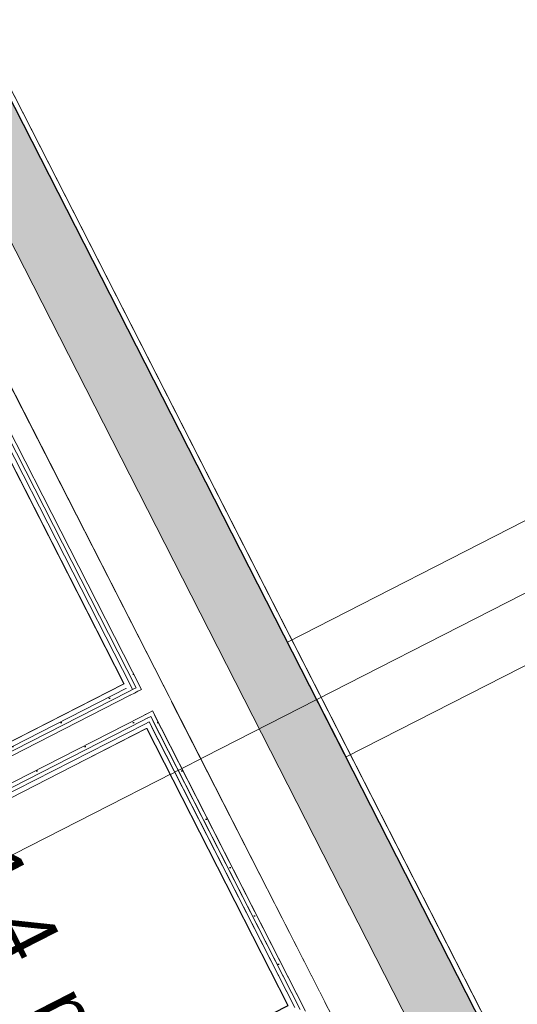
# Model space of a CAD drawing. Header units: metres. Extents: x 538891 to 1080079, y 6588829 to 13178720.
# Tile 724 of 1056: x 539909.2 to 539910.74, y 6589209.1 to 6589212.15. Entities that reach past the tile are written whole.
import ezdxf

# ---------------------------------------------------------------- set-up
doc = ezdxf.new("R2010")
doc.units = ezdxf.units.M
doc.header["$LTSCALE"] = 0.4
doc.header["$PDMODE"] = 1
doc.header["$PDSIZE"] = -2
for name, pattern in [('Hidden Line', [48.902778, 35.277778, -13.625]), ('openingline', [100, 62.5, -37.5]), ('Triple Dashed', [92.604163, 66.145831, -26.458332])]:
    doc.linetypes.add(name, pattern=pattern)
doc.layers.add('AR', color=7, linetype='Continuous')
doc.layers.add('DENDRO', color=7, linetype='Continuous')
doc.styles.add('Arial', font='arial.ttf')
pattern_1 = [(0, (0, 0), (0, 0.075), [1e-05, -0.07499])]

msp = doc.modelspace()

# ---------------------------------------------------------------- linework, layer by layer
at = {"layer": 'AR', "color": 9, "linetype": 'Continuous', "lineweight": 9, "true_color": 0xc9c5ab, "flags": 128}
msp.add_lwpolyline([(539912.0564, 6589217.9736), (539909.313, 6589216.5734), (539909.4085, 6589216.3863), (539907.4178, 6589215.3703), (539912.6231, 6589205.1719), (539914.4267, 6589206.0924), (539914.6836, 6589205.5892), (539914.8706, 6589205.6847), (539914.932, 6589205.5644), (539917.6753, 6589206.9646)], dxfattribs=at)
at = {"layer": 'AR', "color": 7, "linetype": 'Continuous', "lineweight": 9, "flags": 128}
msp.add_lwpolyline([(539912.0564, 6589217.9736), (539909.313, 6589216.5734), (539909.4085, 6589216.3863), (539907.4178, 6589215.3703), (539912.6231, 6589205.1719), (539914.4267, 6589206.0924), (539914.6836, 6589205.5892), (539914.8706, 6589205.6847), (539914.932, 6589205.5644), (539917.6753, 6589206.9646)], dxfattribs=at)
at = {"layer": 'AR', "color": 254, "linetype": 'Continuous', "lineweight": 25, "true_color": 0xd1d1d1, "flags": 128}
for points in [[(539908.2353, 6589209.4385), (539909.521, 6589210.0947), (539909.0823, 6589210.9542), (539907.7966, 6589210.298)], [(539908.7445, 6589208.4409), (539910.0302, 6589209.0972), (539909.5915, 6589209.9567), (539908.3058, 6589209.3004)]]:
    msp.add_lwpolyline(points, close=True, dxfattribs=at)
at = {"layer": 'AR', "color": 7, "linetype": 'Continuous', "lineweight": 9, "flags": 128}
for points in [[(539908.2353, 6589209.4385), (539909.521, 6589210.0947), (539909.0823, 6589210.9542), (539907.7966, 6589210.298)], [(539908.7445, 6589208.4409), (539910.0302, 6589209.0972), (539909.5915, 6589209.9567), (539908.3058, 6589209.3004)]]:
    msp.add_lwpolyline(points, close=True, dxfattribs=at)
at = {"layer": 'DENDRO', "color": 30, "linetype": 'Continuous', "lineweight": 25, "true_color": 0xff7f00}
msp.add_open_spline([(539908.4058, 6589206.8726), (539908.3832, 6589206.8636), (539908.3606, 6589206.8547), (539907.9498, 6589206.7164), (539907.7723, 6589206.6752), (539907.6966, 6589206.6839), (539907.4656, 6589206.7708), (539907.1595, 6589206.9974), (539906.958, 6589207.5767), (539906.9147, 6589208.132), (539907.0574, 6589208.7889), (539907.1854, 6589209.363), (539907.2918, 6589210.1884), (539907.1418, 6589211.5914), (539906.6378, 6589213.1454), (539905.8218, 6589214.6753), (539905.0646, 6589215.5507), (539904.5703, 6589216.0967), (539904.2579, 6589216.7372), (539904.5264, 6589217.1815), (539905.0378, 6589217.5754), (539905.9098, 6589217.735), (539906.9281, 6589217.7177), (539908.1863, 6589217.2704), (539909.3947, 6589216.3772), (539910.1044, 6589214.7223), (539910.5528, 6589213.2227), (539911.0296, 6589211.7848), (539911.3241, 6589210.6487), (539911.5386, 6589209.4011), (539911.0332, 6589208.335), (539910.2317, 6589207.7328), (539909.4565, 6589207.3603), (539908.9862, 6589207.1356), (539908.613, 6589206.9582), (539908.4316, 6589206.8829), (539908.4187, 6589206.8777), (539908.4058, 6589206.8726)], degree=2, knots=[0, 0, 0, 0.001744, 0.001744, 0.032871, 0.063997, 0.095124, 0.126251, 0.157378, 0.188504, 0.219631, 0.250758, 0.281885, 0.313012, 0.344138, 0.375265, 0.406392, 0.437519, 0.468646, 0.499772, 0.530899, 0.562026, 0.593153, 0.624279, 0.655406, 0.686533, 0.71766, 0.748787, 0.779913, 0.81104, 0.842167, 0.873294, 0.90442, 0.935547, 0.966674, 0.997801, 0.997801, 1, 1, 1], dxfattribs=at)
msp.add_open_spline([(539906.518, 6589202.9189), (539905.3568, 6589202.4966), (539902.9154, 6589202.9171), (539901.0093, 6589204.4902), (539900.1493, 6589206.7942), (539900.5657, 6589209.2118), (539902.1471, 6589211.0953), (539904.4696, 6589211.9399), (539906.911, 6589211.5194), (539908.817, 6589209.9464), (539909.6771, 6589207.6424), (539909.2606, 6589205.2247), (539907.6793, 6589203.3412), (539906.518, 6589202.9189)], degree=2, dxfattribs=at)

# ---------------------------------------------------------------- texts
at = {"layer": 'AR', "color": 7, "insert": (539909.2181, 6589209.6338), "char_height": 0.18, "attachment_point": 1, "rotation": 297.0398, "line_spacing_factor": 1.004016, "style": 'Arial'}
msp.add_mtext('\\A1;1,4{\\H0.9851x; } m{\\H0.9851x;\\H0.6667x;\\S2 ^ ;}', dxfattribs=at)

# ---------------------------------------------------------------- next in the draw order: wipeouts: each hides what was drawn before it
at = {"color": 255, "linetype": 'Continuous', "lineweight": 5}
msp.add_wipeout([(539912.6231, 6589205.1719), (539908.5248, 6589213.2014), (539908.5114, 6589213.1946), (539912.6097, 6589205.165)], dxfattribs=at).dxf.layer = 'AR'

# ---------------------------------------------------------------- next in the draw order: hatches: boundary and pattern name
at = {"layer": 'AR', "linetype": 'Continuous', "lineweight": 9, "true_color": 0x6a6a6a}
h = msp.add_hatch(dxfattribs=at)
h.set_pattern_fill('STRUCTURAL_CONCRETE_0001', color=251, style=0, pattern_type=2)
h.set_pattern_definition([(90, (0, 0), (-0.6235383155, 0), [0.060000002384, -0.30000001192]), (90, (-0.3118, 0.18), (-0.6235383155, 0), [0.060000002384, -0.30000001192]), (150, (0, 0), (0.31176915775, 0.54000002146), [0.060000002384, -0.30000001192]), (150, (2e-17, 0.36), (0.31176915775, 0.54000002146), [0.060000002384, -0.30000001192]), (-150, (4e-18, 0.06), (-0.31176915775, 0.54000002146), [0.060000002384, -0.30000001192]), (-150, (3e-17, 0.42), (-0.31176915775, 0.54000002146), [0.060000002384, -0.30000001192]), (90, (-0.06, 4e-18), (-0.1200000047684, 0), [1e-05, -0.299990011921]), (90, (-0.06, 0.12001), (-0.1200000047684, 0), [1e-05, -0.299990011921]), (135, (-0.06, 0.06), (0.0848528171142, 0.0848528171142), [1e-05, -0.239990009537]), (135, (-0.12365, 0.12365), (0.0848528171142, 0.0848528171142), [1e-05, -0.239990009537])])
h.paths.add_polyline_path([(539912.6802, 6589205.027), (539908.5114, 6589213.1946), (539908.3333, 6589213.1037), (539912.502, 6589204.9361)])

# ---------------------------------------------------------------- next in the draw order: linework, layer by layer
at = {"layer": 'AR', "color": 7, "linetype": 'Hidden Line', "lineweight": 9}
for p, q in [((539910.0275, 6589210.2242), (539917.6689, 6589214.1243)), ((539910.2094, 6589209.8679), (539917.8507, 6589213.768))]:
    msp.add_line(p, q, dxfattribs=at)
at = {"layer": 'AR', "color": 7, "linetype": 'Continuous', "lineweight": 9}
for p, q in [((539912.6231, 6589205.1719), (539908.5248, 6589213.2014)), ((539912.6165, 6589205.1517), (539908.5114, 6589213.1946)), ((539908.3333, 6589213.1037), (539911.3633, 6589207.1671))]:
    msp.add_line(p, q, dxfattribs=at)
at = {"layer": 'AR', "color": 152, "linetype": 'openingline', "lineweight": 25, "true_color": 0x295bde}
msp.add_line((539912.6802, 6589205.027), (539908.5114, 6589213.1946), dxfattribs=at)
at = {"layer": 'AR', "color": 252, "linetype": 'Continuous', "true_color": 0x848484}
msp.add_solid([(539912.6802, 6589205.027), (539908.5114, 6589213.1946), (539912.502, 6589204.9361), (539908.3333, 6589213.1037)], dxfattribs=at)

# ---------------------------------------------------------------- next in the draw order: wipeouts: each hides what was drawn before it
at = {"color": 255, "linetype": 'Continuous', "lineweight": 5}
for points in [[(539909.5344, 6589210.1016), (539909.0957, 6589210.9611), (539909.0823, 6589210.9542), (539909.521, 6589210.0947)], [(539909.6048, 6589209.9635), (539909.598, 6589209.9769), (539909.5847, 6589209.97), (539909.5915, 6589209.9567)]]:
    msp.add_wipeout(points, dxfattribs=at).dxf.layer = 'AR'

# ---------------------------------------------------------------- next in the draw order: wipeouts: each hides what was drawn before it
for points in [[(539909.5412, 6589210.0882), (539909.5344, 6589210.1016), (539909.521, 6589210.0947), (539909.5278, 6589210.0814)], [(539910.0435, 6589209.104), (539909.6048, 6589209.9635), (539909.5915, 6589209.9567), (539910.0302, 6589209.0972)]]:
    msp.add_wipeout(points, dxfattribs=at).dxf.layer = 'AR'

# ---------------------------------------------------------------- next in the draw order: wipeouts: each hides what was drawn before it
for points in [[(539909.5469, 6589210.0771), (539909.5412, 6589210.0882), (539909.5278, 6589210.0814), (539909.5335, 6589210.0702)], [(539909.6091, 6589209.9825), (539909.6035, 6589209.9937), (539909.5923, 6589209.988), (539909.598, 6589209.9769)], [(539910.0503, 6589209.0906), (539910.0435, 6589209.104), (539910.0302, 6589209.0972), (539910.037, 6589209.0838)]]:
    msp.add_wipeout(points, dxfattribs=at).dxf.layer = 'AR'

# ---------------------------------------------------------------- next in the draw order: hatches: boundary and pattern name
at = {"layer": 'AR', "linetype": 'Continuous', "lineweight": 25, "true_color": 0x848484}
h = msp.add_hatch(dxfattribs=at)
h.set_pattern_fill('GYPSUM_0001', color=252, style=0, pattern_type=2)
h.set_pattern_definition(pattern_1)
h.paths.add_polyline_path([(539909.6091, 6589209.9825), (539909.6035, 6589209.9937), (539909.5923, 6589209.988), (539909.598, 6589209.9769)])

# ---------------------------------------------------------------- next in the draw order: wipeouts: each hides what was drawn before it
at = {"color": 255, "linetype": 'Continuous', "lineweight": 5}
msp.add_wipeout([(539909.5523, 6589210.0939), (539909.1, 6589210.9801), (539909.0888, 6589210.9744), (539909.5412, 6589210.0882)], dxfattribs=at).dxf.layer = 'AR'

# ---------------------------------------------------------------- next in the draw order: hatches: boundary and pattern name
at = {"layer": 'AR', "linetype": 'Continuous', "lineweight": 25, "true_color": 0x848484}
h = msp.add_hatch(dxfattribs=at)
h.set_pattern_fill('GYPSUM_0001', color=252, style=0, pattern_type=2)
h.set_pattern_definition(pattern_1)
h.paths.add_polyline_path([(539909.5523, 6589210.0939), (539909.1, 6589210.9801), (539909.0888, 6589210.9744), (539909.5412, 6589210.0882)])

# ---------------------------------------------------------------- next in the draw order: wipeouts: each hides what was drawn before it
at = {"color": 255, "linetype": 'Continuous', "lineweight": 5}
msp.add_wipeout([(539910.0615, 6589209.0963), (539909.6091, 6589209.9825), (539909.598, 6589209.9769), (539910.0503, 6589209.0906)], dxfattribs=at).dxf.layer = 'AR'

# ---------------------------------------------------------------- next in the draw order: hatches: boundary and pattern name
at = {"layer": 'AR', "linetype": 'Continuous', "lineweight": 25, "true_color": 0x848484}
h = msp.add_hatch(dxfattribs=at)
h.set_pattern_fill('GYPSUM_0001', color=252, style=0, pattern_type=2)
h.set_pattern_definition(pattern_1)
h.paths.add_polyline_path([(539910.0615, 6589209.0963), (539909.6091, 6589209.9825), (539909.598, 6589209.9769), (539910.0503, 6589209.0906)])

# ---------------------------------------------------------------- next in the draw order: wipeouts: each hides what was drawn before it
at = {"color": 255, "linetype": 'Continuous', "lineweight": 5}
msp.add_wipeout([(539909.558, 6589210.0827), (539909.5523, 6589210.0939), (539909.5412, 6589210.0882), (539909.5469, 6589210.0771)], dxfattribs=at).dxf.layer = 'AR'

# ---------------------------------------------------------------- next in the draw order: hatches: boundary and pattern name
at = {"layer": 'AR', "linetype": 'Continuous', "lineweight": 25, "true_color": 0x848484}
h = msp.add_hatch(dxfattribs=at)
h.set_pattern_fill('GYPSUM_0001', color=252, style=0, pattern_type=2)
h.set_pattern_definition(pattern_1)
h.paths.add_polyline_path([(539909.558, 6589210.0827), (539909.5523, 6589210.0939), (539909.5412, 6589210.0882), (539909.5469, 6589210.0771)])

# ---------------------------------------------------------------- next in the draw order: wipeouts: each hides what was drawn before it
at = {"color": 255, "linetype": 'Continuous', "lineweight": 5}
msp.add_wipeout([(539909.6146, 6589209.9994), (539909.6089, 6589210.0105), (539909.5978, 6589210.0048), (539909.6035, 6589209.9937)], dxfattribs=at).dxf.layer = 'AR'

# ---------------------------------------------------------------- next in the draw order: hatches: boundary and pattern name
at = {"layer": 'AR', "linetype": 'Continuous', "lineweight": 25, "true_color": 0x848484}
h = msp.add_hatch(dxfattribs=at)
h.set_pattern_fill('GYPSUM_0001', color=252, style=0, pattern_type=2)
h.set_pattern_definition(pattern_1)
h.paths.add_polyline_path([(539909.6146, 6589209.9994), (539909.6089, 6589210.0105), (539909.5978, 6589210.0048), (539909.6035, 6589209.9937)])

# ---------------------------------------------------------------- next in the draw order: wipeouts: each hides what was drawn before it
at = {"color": 255, "linetype": 'Continuous', "lineweight": 5}
msp.add_wipeout([(539909.5691, 6589210.0884), (539909.1054, 6589210.9969), (539909.0943, 6589210.9912), (539909.558, 6589210.0827)], dxfattribs=at).dxf.layer = 'AR'

# ---------------------------------------------------------------- next in the draw order: hatches: boundary and pattern name
at = {"layer": 'AR', "linetype": 'Continuous', "lineweight": 25, "true_color": 0x848484}
h = msp.add_hatch(dxfattribs=at)
h.set_pattern_fill('GYPSUM_0001', color=252, style=0, pattern_type=2)
h.set_pattern_definition(pattern_1)
h.paths.add_polyline_path([(539909.5691, 6589210.0884), (539909.1054, 6589210.9969), (539909.0943, 6589210.9912), (539909.558, 6589210.0827)])

# ---------------------------------------------------------------- next in the draw order: wipeouts: each hides what was drawn before it
at = {"color": 255, "linetype": 'Continuous', "lineweight": 5}
msp.add_wipeout([(539910.0783, 6589209.0908), (539909.6146, 6589209.9994), (539909.6035, 6589209.9937), (539910.0672, 6589209.0852)], dxfattribs=at).dxf.layer = 'AR'

# ---------------------------------------------------------------- next in the draw order: hatches: boundary and pattern name
at = {"layer": 'AR', "linetype": 'Continuous', "lineweight": 25, "true_color": 0x848484}
h = msp.add_hatch(dxfattribs=at)
h.set_pattern_fill('GYPSUM_0001', color=252, style=0, pattern_type=2)
h.set_pattern_definition(pattern_1)
h.paths.add_polyline_path([(539910.0783, 6589209.0908), (539909.6146, 6589209.9994), (539909.6035, 6589209.9937), (539910.0672, 6589209.0852)])

# ---------------------------------------------------------------- next in the draw order: wipeouts: each hides what was drawn before it
at = {"color": 255, "linetype": 'Continuous', "lineweight": 5}
msp.add_wipeout([(539909.5748, 6589210.0773), (539909.5691, 6589210.0884), (539909.558, 6589210.0827), (539909.5637, 6589210.0716)], dxfattribs=at).dxf.layer = 'AR'

# ---------------------------------------------------------------- next in the draw order: hatches: boundary and pattern name
at = {"layer": 'AR', "linetype": 'Continuous', "lineweight": 25, "true_color": 0x848484}
h = msp.add_hatch(dxfattribs=at)
h.set_pattern_fill('GYPSUM_0001', color=252, style=0, pattern_type=2)
h.set_pattern_definition(pattern_1)
h.paths.add_polyline_path([(539909.5748, 6589210.0773), (539909.5691, 6589210.0884), (539909.558, 6589210.0827), (539909.5637, 6589210.0716)])

# ---------------------------------------------------------------- next in the draw order: wipeouts: each hides what was drawn before it
at = {"color": 255, "linetype": 'Continuous', "lineweight": 5}
msp.add_wipeout([(539909.6336, 6589210.1073), (539909.1585, 6589211.0381), (539909.0998, 6589211.0081), (539909.5748, 6589210.0773)], dxfattribs=at).dxf.layer = 'AR'

# ---------------------------------------------------------------- next in the draw order: linework, layer by layer
at = {"layer": 'AR', "color": 7, "linetype": 'Continuous', "lineweight": 9}
for p, q in [((539909.0888, 6589210.9744), (539909.5412, 6589210.0882)), ((539909.0888, 6589210.9744), (539909.5412, 6589210.0882)), ((539909.0943, 6589210.9912), (539909.558, 6589210.0827)), ((539909.0823, 6589210.9542), (539909.521, 6589210.0947)), ((539909.5412, 6589210.0882), (539909.5469, 6589210.0771)), ((539909.558, 6589210.0827), (539909.5469, 6589210.0771))]:
    msp.add_line(p, q, dxfattribs=at)

# ---------------------------------------------------------------- next in the draw order: wipeouts: each hides what was drawn before it
at = {"color": 255, "linetype": 'Continuous', "lineweight": 5}
msp.add_wipeout([(539909.6677, 6589210.0405), (539909.6336, 6589210.1073), (539909.5748, 6589210.0773), (539909.6089, 6589210.0105)], dxfattribs=at).dxf.layer = 'AR'

# ---------------------------------------------------------------- next in the draw order: linework, layer by layer
at = {"layer": 'AR', "color": 7, "linetype": 'Continuous', "lineweight": 9}
for p, q in [((539909.0998, 6589211.0081), (539909.5748, 6589210.0773)), ((539909.5748, 6589210.0773), (539909.5637, 6589210.0716))]:
    msp.add_line(p, q, dxfattribs=at)

# ---------------------------------------------------------------- next in the draw order: wipeouts: each hides what was drawn before it
at = {"color": 255, "linetype": 'Continuous', "lineweight": 5}
msp.add_wipeout([(539910.1428, 6589209.1097), (539909.6677, 6589210.0405), (539909.6089, 6589210.0105), (539910.084, 6589209.0797)], dxfattribs=at).dxf.layer = 'AR'

# ---------------------------------------------------------------- next in the draw order: linework, layer by layer
at = {"layer": 'AR', "color": 7, "linetype": 'Hidden Line', "lineweight": 9}
msp.add_line((539910.2094, 6589209.8679), (539910.0275, 6589210.2242), dxfattribs=at)
at = {"layer": 'AR', "color": 7, "linetype": 'Continuous', "lineweight": 9}
for p, q in [((539909.5923, 6589209.988), (539909.6035, 6589209.9937)), ((539909.5978, 6589210.0048), (539909.6089, 6589210.0105)), ((539909.6035, 6589209.9937), (539910.0672, 6589209.0852)), ((539909.598, 6589209.9769), (539910.0503, 6589209.0906)), ((539909.598, 6589209.9769), (539910.0503, 6589209.0906)), ((539909.5915, 6589209.9567), (539910.0302, 6589209.0972))]:
    msp.add_line(p, q, dxfattribs=at)
at = {"layer": 'AR', "color": 7, "linetype": 'Continuous', "lineweight": 5}
msp.add_point((539909.598, 6589209.9769), dxfattribs=at)

# ---------------------------------------------------------------- next in the draw order: wipeouts: each hides what was drawn before it
at = {"color": 255, "linetype": 'Continuous', "lineweight": 5}
msp.add_wipeout([(539910.1769, 6589209.0429), (539910.1428, 6589209.1097), (539910.084, 6589209.0797), (539910.1181, 6589209.0129)], dxfattribs=at).dxf.layer = 'AR'

# ---------------------------------------------------------------- next in the draw order: linework, layer by layer
at = {"layer": 'AR', "color": 7, "linetype": 'Continuous', "lineweight": 9}
for p, q in [((539911.1748, 6589207.0877), (539908.1516, 6589213.0109)), ((539909.6089, 6589210.0105), (539910.084, 6589209.0797))]:
    msp.add_line(p, q, dxfattribs=at)

# ---------------------------------------------------------------- next in the draw order: wipeouts: each hides what was drawn before it
at = {"color": 255, "linetype": 'Continuous', "lineweight": 5}
msp.add_wipeout([(539909.5526, 6589210.0659), (539909.5469, 6589210.0771), (539909.5335, 6589210.0702), (539909.5392, 6589210.0591)], dxfattribs=at).dxf.layer = 'AR'

# ---------------------------------------------------------------- next in the draw order: hatches: boundary and pattern name
at = {"layer": 'AR', "linetype": 'Continuous', "lineweight": 25, "true_color": 0x848484}
h = msp.add_hatch(dxfattribs=at)
h.set_pattern_fill('GYPSUM_0001', color=252, style=0, pattern_type=2)
h.set_pattern_definition(pattern_1)
h.paths.add_polyline_path([(539909.5526, 6589210.0659), (539909.5469, 6589210.0771), (539909.5335, 6589210.0702), (539909.5392, 6589210.0591)])

# ---------------------------------------------------------------- next in the draw order: wipeouts: each hides what was drawn before it
at = {"color": 255, "linetype": 'Continuous', "lineweight": 5}
msp.add_wipeout([(539909.5866, 6589209.9991), (539909.5526, 6589210.0659), (539909.5392, 6589210.0591), (539909.5733, 6589209.9923)], dxfattribs=at).dxf.layer = 'AR'

# ---------------------------------------------------------------- next in the draw order: wipeouts: each hides what was drawn before it
for points in [[(539909.5637, 6589210.0716), (539909.558, 6589210.0827), (539909.5469, 6589210.0771), (539909.5526, 6589210.0659)], [(539909.5923, 6589209.988), (539909.5866, 6589209.9991), (539909.5733, 6589209.9923), (539909.579, 6589209.9812)]]:
    msp.add_wipeout(points, dxfattribs=at).dxf.layer = 'AR'

# ---------------------------------------------------------------- next in the draw order: hatches: boundary and pattern name
at = {"layer": 'AR', "linetype": 'Continuous', "lineweight": 25, "true_color": 0x848484}
h = msp.add_hatch(dxfattribs=at)
h.set_pattern_fill('GYPSUM_0001', color=252, style=0, pattern_type=2)
h.set_pattern_definition(pattern_1)
h.paths.add_polyline_path([(539909.5637, 6589210.0716), (539909.558, 6589210.0827), (539909.5469, 6589210.0771), (539909.5526, 6589210.0659)])
h = msp.add_hatch(dxfattribs=at)
h.set_pattern_fill('GYPSUM_0001', color=252, style=0, pattern_type=2)
h.set_pattern_definition(pattern_1)
h.paths.add_polyline_path([(539909.5923, 6589209.988), (539909.5866, 6589209.9991), (539909.5733, 6589209.9923), (539909.579, 6589209.9812)])

# ---------------------------------------------------------------- next in the draw order: wipeouts: each hides what was drawn before it
at = {"color": 255, "linetype": 'Continuous', "lineweight": 5}
msp.add_wipeout([(539909.598, 6589209.9769), (539909.5923, 6589209.988), (539909.579, 6589209.9812), (539909.5847, 6589209.97)], dxfattribs=at).dxf.layer = 'AR'

# ---------------------------------------------------------------- next in the draw order: hatches: boundary and pattern name
at = {"layer": 'AR', "linetype": 'Continuous', "lineweight": 25, "true_color": 0x848484}
h = msp.add_hatch(dxfattribs=at)
h.set_pattern_fill('GYPSUM_0001', color=252, style=0, pattern_type=2)
h.set_pattern_definition(pattern_1)
h.paths.add_polyline_path([(539909.598, 6589209.9769), (539909.5923, 6589209.988), (539909.579, 6589209.9812), (539909.5847, 6589209.97)])

# ---------------------------------------------------------------- next in the draw order: wipeouts: each hides what was drawn before it
at = {"color": 255, "linetype": 'Continuous', "lineweight": 5}
for points in [[(539909.5978, 6589210.0048), (539909.5637, 6589210.0716), (539909.5526, 6589210.0659), (539909.5866, 6589209.9991)], [(539908.3058, 6589209.3004), (539909.5915, 6589209.9567), (539909.5847, 6589209.97), (539908.2989, 6589209.3138)]]:
    msp.add_wipeout(points, dxfattribs=at).dxf.layer = 'AR'

# ---------------------------------------------------------------- next in the draw order: wipeouts: each hides what was drawn before it
msp.add_wipeout([(539909.6035, 6589209.9937), (539909.5978, 6589210.0048), (539909.5866, 6589209.9991), (539909.5923, 6589209.988)], dxfattribs=at).dxf.layer = 'AR'

# ---------------------------------------------------------------- next in the draw order: hatches: boundary and pattern name
at = {"layer": 'AR', "linetype": 'Continuous', "lineweight": 25, "true_color": 0x848484}
h = msp.add_hatch(dxfattribs=at)
h.set_pattern_fill('GYPSUM_0001', color=252, style=0, pattern_type=2)
h.set_pattern_definition(pattern_1)
h.paths.add_polyline_path([(539909.6035, 6589209.9937), (539909.5978, 6589210.0048), (539909.5866, 6589209.9991), (539909.5923, 6589209.988)])

# ---------------------------------------------------------------- next in the draw order: wipeouts: each hides what was drawn before it
at = {"color": 255, "linetype": 'Continuous', "lineweight": 5}
for points in [[(539909.6089, 6589210.0105), (539909.5748, 6589210.0773), (539909.5637, 6589210.0716), (539909.5978, 6589210.0048)], [(539908.2989, 6589209.3138), (539909.5847, 6589209.97), (539909.579, 6589209.9812), (539908.2933, 6589209.3249)]]:
    msp.add_wipeout(points, dxfattribs=at).dxf.layer = 'AR'

# ---------------------------------------------------------------- next in the draw order: hatches: boundary and pattern name
at = {"layer": 'AR', "linetype": 'Continuous', "lineweight": 25, "true_color": 0x848484}
h = msp.add_hatch(dxfattribs=at)
h.set_pattern_fill('GYPSUM_0001', color=252, style=0, pattern_type=2)
h.set_pattern_definition(pattern_1)
h.paths.add_polyline_path([(539908.2989, 6589209.3138), (539909.5847, 6589209.97), (539909.579, 6589209.9812), (539908.2933, 6589209.3249)])

# ---------------------------------------------------------------- next in the draw order: linework, layer by layer
at = {"layer": 'AR', "color": 7, "linetype": 'Continuous', "lineweight": 9}
msp.add_line((539909.5978, 6589210.0048), (539909.6089, 6589210.0105), dxfattribs=at)
at = {"layer": 'AR', "color": 7, "linetype": 'Continuous', "lineweight": 5}
msp.add_point((539909.598, 6589209.9769), dxfattribs=at)

# ---------------------------------------------------------------- next in the draw order: wipeouts: each hides what was drawn before it
at = {"color": 255, "linetype": 'Continuous', "lineweight": 5}
msp.add_wipeout([(539908.2933, 6589209.3249), (539909.579, 6589209.9812), (539909.5733, 6589209.9923), (539908.2876, 6589209.3361)], dxfattribs=at).dxf.layer = 'AR'

# ---------------------------------------------------------------- next in the draw order: hatches: boundary and pattern name
at = {"layer": 'AR', "linetype": 'Continuous', "lineweight": 25, "true_color": 0x848484}
h = msp.add_hatch(dxfattribs=at)
h.set_pattern_fill('GYPSUM_0001', color=252, style=0, pattern_type=2)
h.set_pattern_definition(pattern_1)
h.paths.add_polyline_path([(539908.2933, 6589209.3249), (539909.579, 6589209.9812), (539909.5733, 6589209.9923), (539908.2876, 6589209.3361)])

# ---------------------------------------------------------------- next in the draw order: linework, layer by layer
at = {"layer": 'AR', "color": 7, "linetype": 'Continuous', "lineweight": 9}
msp.add_line((539909.5923, 6589209.988), (539909.6035, 6589209.9937), dxfattribs=at)
at = {"layer": 'AR', "color": 7, "linetype": 'Continuous', "lineweight": 5}
msp.add_point((539909.5923, 6589209.988), dxfattribs=at)

# ---------------------------------------------------------------- next in the draw order: wipeouts: each hides what was drawn before it
at = {"color": 255, "linetype": 'Continuous', "lineweight": 5}
msp.add_wipeout([(539909.521, 6589210.0947), (539908.2353, 6589209.4385), (539908.2421, 6589209.4251), (539909.5278, 6589210.0814)], dxfattribs=at).dxf.layer = 'AR'

# ---------------------------------------------------------------- next in the draw order: wipeouts: each hides what was drawn before it
msp.add_wipeout([(539909.5278, 6589210.0814), (539908.2421, 6589209.4251), (539908.2478, 6589209.414), (539909.5335, 6589210.0702)], dxfattribs=at).dxf.layer = 'AR'

# ---------------------------------------------------------------- next in the draw order: hatches: boundary and pattern name
at = {"layer": 'AR', "linetype": 'Continuous', "lineweight": 25, "true_color": 0x848484}
h = msp.add_hatch(dxfattribs=at)
h.set_pattern_fill('GYPSUM_0001', color=252, style=0, pattern_type=2)
h.set_pattern_definition(pattern_1)
h.paths.add_polyline_path([(539909.5278, 6589210.0814), (539908.2421, 6589209.4251), (539908.2478, 6589209.414), (539909.5335, 6589210.0702)])

# ---------------------------------------------------------------- next in the draw order: wipeouts: each hides what was drawn before it
at = {"color": 255, "linetype": 'Continuous', "lineweight": 5}
msp.add_wipeout([(539909.5335, 6589210.0702), (539908.2478, 6589209.414), (539908.2535, 6589209.4029), (539909.5392, 6589210.0591)], dxfattribs=at).dxf.layer = 'AR'

# ---------------------------------------------------------------- next in the draw order: hatches: boundary and pattern name
at = {"layer": 'AR', "linetype": 'Continuous', "lineweight": 25, "true_color": 0x848484}
h = msp.add_hatch(dxfattribs=at)
h.set_pattern_fill('GYPSUM_0001', color=252, style=0, pattern_type=2)
h.set_pattern_definition(pattern_1)
h.paths.add_polyline_path([(539909.5335, 6589210.0702), (539908.2478, 6589209.414), (539908.2535, 6589209.4029), (539909.5392, 6589210.0591)])

# ---------------------------------------------------------------- next in the draw order: linework, layer by layer
at = {"layer": 'AR', "color": 7, "linetype": 'Continuous', "lineweight": 9}
msp.add_line((539909.558, 6589210.0827), (539909.5469, 6589210.0771), dxfattribs=at)
at = {"layer": 'AR', "color": 7, "linetype": 'Continuous', "lineweight": 5}
msp.add_point((539909.5469, 6589210.0771), dxfattribs=at)

# ---------------------------------------------------------------- next in the draw order: wipeouts: each hides what was drawn before it
at = {"color": 255, "linetype": 'Continuous', "lineweight": 5}
msp.add_wipeout([(539908.2876, 6589209.3361), (539909.5733, 6589209.9923), (539909.5392, 6589210.0591), (539908.2535, 6589209.4029)], dxfattribs=at).dxf.layer = 'AR'

# ---------------------------------------------------------------- next in the draw order: linework, layer by layer
at = {"layer": 'AR', "color": 251, "linetype": 'Triple Dashed', "lineweight": 9, "true_color": 0x575757}
for p, q in [((539930.8854, 6589169.3586), (539890.0405, 6589249.3836)), ((539872.8268, 6589191.0123), (539953.2907, 6589232.0812))]:
    msp.add_line(p, q, dxfattribs=at)
at = {"layer": 'AR', "color": 7, "linetype": 'Continuous', "lineweight": 9}
for p, q in [((539909.521, 6589210.0947), (539908.2353, 6589209.4385)), ((539909.5278, 6589210.0814), (539908.2421, 6589209.4251)), ((539909.5278, 6589210.0814), (539908.2421, 6589209.4251)), ((539909.5335, 6589210.0702), (539908.2478, 6589209.414)), ((539909.5392, 6589210.0591), (539908.2535, 6589209.4029)), ((539909.5469, 6589210.0771), (539909.5335, 6589210.0702)), ((539909.5526, 6589210.0659), (539909.5392, 6589210.0591)), ((539909.5637, 6589210.0716), (539909.5526, 6589210.0659)), ((539909.5748, 6589210.0773), (539909.5637, 6589210.0716)), ((539908.2876, 6589209.3361), (539909.5733, 6589209.9923)), ((539909.5733, 6589209.9923), (539909.5866, 6589209.9991)), ((539909.5866, 6589209.9991), (539909.5978, 6589210.0048)), ((539908.2933, 6589209.3249), (539909.579, 6589209.9812)), ((539908.2989, 6589209.3138), (539909.5847, 6589209.97)), ((539908.2989, 6589209.3138), (539909.5847, 6589209.97)), ((539909.579, 6589209.9812), (539909.5923, 6589209.988)), ((539909.5847, 6589209.97), (539909.598, 6589209.9769)), ((539908.3058, 6589209.3004), (539909.5915, 6589209.9567))]:
    msp.add_line(p, q, dxfattribs=at)
at = {"layer": 'AR', "color": 7, "linetype": 'Continuous', "lineweight": 5}
for p in [(539909.5526, 6589210.0659), (539909.5866, 6589209.9991)]:
    msp.add_point(p, dxfattribs=at)

doc.saveas('drawing.dxf')
